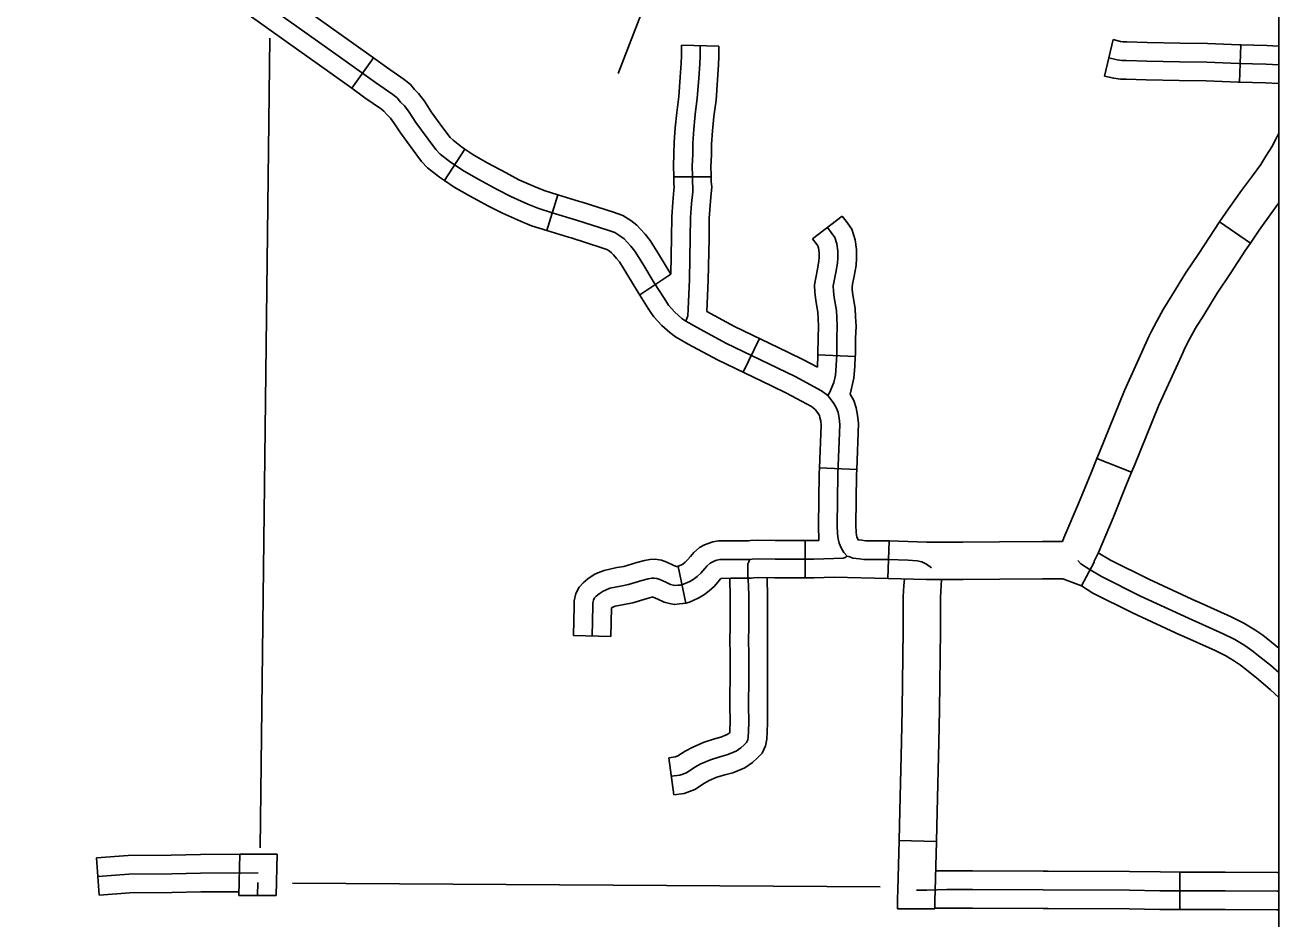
# Model space of a CAD drawing. Extents: x 670147 to 673275, y 705573 to 707613.
# Drawn here: x 672121.4 to 672221.9, y 706004.9 to 706076.6 of the extents above; entities that cross this region are included whole.
import ezdxf

# ---------------------------------------------------------------- set-up
doc = ezdxf.new("R2010")
doc.units = 0
for name, color, linetype in [('2', 7, 'Continuous'), ('31', 7, 'Continuous'), ('32', 7, 'Continuous'), ('35', 7, 'Continuous'), ('45', 7, 'Continuous'), ('5', 7, 'Continuous'), ('R_NoPlot', 7, 'Continuous')]:
    doc.layers.add(name, color=color, linetype=linetype)

msp = doc.modelspace()

# ---------------------------------------------------------------- linework, layer by layer
at = {"layer": '2'}
msp.add_lwpolyline([(672142.82, 706007.76), (672189.96, 706007.46)], dxfattribs=at)
at = {"layer": '31'}
for p, q in [((672217.17, 706060.84), (672217.17, 706060.84)), ((672217.17, 706060.84), (672219.64, 706059.14)), ((672207.33, 706041.86), (672210.11, 706040.74)), ((672190.57, 706032.23), (672190.66, 706035.23)), ((672190.66, 706035.23), (672190.66, 706035.23)), ((672191.47, 706011.18), (672194.46, 706011.1)), ((672138.59, 706010.08), (672141.59, 706010.09)), ((672213.99, 706008.65), (672213.98, 706005.65)), ((672213.99, 706008.65), (672213.99, 706008.65))]:
    msp.add_line(p, q, dxfattribs=at)
for points in [[(672221.93, 706067.95), (672221.75, 706067.6), (672221.36, 706066.87), (672220.89, 706066.12), (672220.49, 706065.46), (672219.89, 706064.64), (672218.94, 706063.37), (672217.89, 706061.89), (672217.17, 706060.84)], [(672219.64, 706059.14), (672220.35, 706060.17), (672221.36, 706061.6), (672221.93, 706062.37)], [(672211.51, 706051.63), (672211.66, 706051.95), (672212.13, 706052.86), (672212.66, 706053.81), (672213.34, 706054.92), (672214.45, 706056.73), (672215.51, 706058.31), (672216.76, 706060.24), (672217.17, 706060.84)], [(672214.24, 706050.38), (672214.36, 706050.64), (672214.77, 706051.44), (672215.25, 706052.3), (672215.9, 706053.36), (672216.98, 706055.11), (672218.01, 706056.66), (672219.25, 706058.58), (672219.64, 706059.14)], [(672207.33, 706041.86), (672207.53, 706042.35), (672209.55, 706047.31), (672210.95, 706050.39), (672211.51, 706051.63)], [(672210.11, 706040.74), (672210.31, 706041.23), (672212.3, 706046.13), (672213.68, 706049.15), (672214.24, 706050.38)], [(672203.47, 706035.19), (672204.56, 706035.18), (672204.68, 706035.48), (672205.86, 706038.24), (672206.86, 706040.69), (672207.33, 706041.86)], [(672210.11, 706040.74), (672209.64, 706039.57), (672208.63, 706037.09), (672207.45, 706034.31), (672207.35, 706034.08), (672207.12, 706033.62), (672207.11, 706033.53), (672206.09, 706031.62), (672204.61, 706032.18), (672203.45, 706032.19)], [(672190.66, 706035.23), (672193.7, 706035.14)], [(672193.7, 706035.14), (672196.59, 706035.14), (672199.53, 706035.16), (672202.98, 706035.19), (672203.47, 706035.19)], [(672215.29, 706030.41), (672211.49, 706032.16), (672208.43, 706033.69), (672207.43, 706034.27)], [(672190.61, 706033.73), (672192.19, 706033.68), (672192.92, 706033.63), (672193.28, 706033.55), (672193.67, 706033.36), (672194.06, 706033.07)], [(672221.93, 706024.67), (672221.25, 706025.26), (672220.4, 706025.94), (672219.75, 706026.45), (672219.19, 706026.85), (672218.39, 706027.32), (672217.46, 706027.78), (672214.69, 706029.03), (672210.84, 706030.81), (672207.71, 706032.37), (672206.7, 706032.96), (672206.04, 706033.4), (672205.8, 706033.65)], [(672193.66, 706032.14), (672190.57, 706032.23)], [(672191.7, 706021.72), (672191.8, 706028.07), (672191.8, 706030.78), (672191.85, 706031.63), (672191.9, 706032.19)], [(672203.45, 706032.19), (672202.98, 706032.19), (672199.56, 706032.16), (672196.6, 706032.14), (672193.66, 706032.14)], [(672194.7, 706021.67), (672194.8, 706028.05), (672194.8, 706030.7), (672194.88, 706032.14)], [(672214.03, 706027.68), (672210.19, 706029.45), (672207, 706031.05), (672206.09, 706031.62)], [(672221.93, 706026.63), (672221.33, 706027.12), (672220.65, 706027.66), (672220, 706028.11), (672219.11, 706028.64), (672218.1, 706029.14), (672215.31, 706030.4), (672215.29, 706030.41)], [(672221.93, 706022.67), (672221.26, 706023.28), (672220.29, 706024.1), (672219.46, 706024.77), (672218.85, 706025.25), (672218.37, 706025.59), (672217.68, 706026), (672216.81, 706026.43), (672214.06, 706027.67), (672214.03, 706027.68)], [(672191.47, 706011.18), (672191.53, 706013.57), (672191.66, 706019.12), (672191.7, 706021.72)], [(672194.46, 706011.1), (672194.53, 706013.49), (672194.66, 706019.06), (672194.7, 706021.67)], [(672191.33, 706005.71), (672191.34, 706006.48), (672191.37, 706007.23), (672191.47, 706011.18)], [(672194.46, 706011.1), (672194.36, 706007.14), (672194.34, 706006.42), (672194.33, 706005.71)], [(672138.5, 706006.76), (672138.59, 706010.08)], [(672141.59, 706010.09), (672141.5, 706006.76)], [(672194.41, 706008.75), (672197.36, 706008.75), (672203.02, 706008.73), (672203.43, 706008.73)], [(672203.43, 706008.73), (672209.95, 706008.69), (672212.4, 706008.66), (672213.99, 706008.65)], [(672221.93, 706008.61), (672221.79, 706008.61), (672217.62, 706008.65), (672213.99, 706008.65)], [(672140.03, 706007.82), (672140, 706006.76)], [(672192.87, 706007.19), (672193.7, 706007.21), (672195.3, 706007.25), (672197.36, 706007.25), (672203.01, 706007.23), (672209.94, 706007.19), (672212.39, 706007.16), (672217.62, 706007.15), (672221.78, 706007.11), (672221.93, 706007.11)], [(672141.5, 706006.76), (672138.5, 706006.76)], [(672194.33, 706005.71), (672191.33, 706005.71)], [(672194.32, 706005.75), (672197.36, 706005.75), (672203.01, 706005.73), (672203.42, 706005.73)], [(672203.42, 706005.73), (672209.92, 706005.69), (672212.38, 706005.66), (672213.98, 706005.65)], [(672213.98, 706005.65), (672217.61, 706005.65), (672221.77, 706005.61), (672221.93, 706005.61)]]:
    msp.add_lwpolyline(points, dxfattribs=at)
at = {"layer": '32'}
for p, q in [((672207.93, 706072.55), (672208.64, 706075.47)), ((672174, 706075.03), (672177, 706074.96)), ((672218.77, 706072.06), (672218.87, 706075.06)), ((672149.3, 706074.01), (672147.56, 706071.57)), ((672156.64, 706066.67), (672154.99, 706064.16)), ((672173.39, 706064.46), (672176.39, 706064.46)), ((672164.09, 706063.01), (672163.21, 706060.14)), ((672184.53, 706059.47), (672186.9, 706061.3)), ((672173.16, 706056.65), (672170.67, 706054.99)), ((672180.26, 706051.48), (672178.95, 706048.78)), ((672184.95, 706050.17), (672187.95, 706050.04)), ((672188.07, 706040.96), (672185.07, 706041.09)), ((672183.92, 706032.27), (672183.92, 706035.27)), ((672174.37, 706030.25), (672173.74, 706033.19)), ((672168.35, 706027.57), (672165.36, 706027.64)), ((672127.31, 706006.8), (672127.08, 706009.79))]:
    msp.add_line(p, q, dxfattribs=at)
for points in [[(672149.3, 706074.01), (672147.54, 706075.27), (672144.03, 706077.75), (672140.7, 706080.14)], [(672154.66, 706066.29), (672154.32, 706066.66), (672153.68, 706067.49), (672152.71, 706068.83), (672152.17, 706069.66), (672151.8, 706070.15), (672151.48, 706070.46), (672151.21, 706070.79), (672150.86, 706071.08), (672149.48, 706072.04), (672146.67, 706074.05), (672143.17, 706076.53), (672139.42, 706079.21)], [(672147.56, 706071.57), (672145.8, 706072.83), (672142.3, 706075.31), (672138.95, 706077.69)], [(672208.64, 706075.47), (672209.23, 706075.32), (672209.42, 706075.3), (672209.73, 706075.3), (672211.36, 706075.25), (672214, 706075.2), (672216.2, 706075.15), (672218.77, 706075.06), (672218.87, 706075.06)], [(672174, 706075.03), (672174, 706074.85), (672174, 706074.16), (672173.98, 706073.59), (672173.91, 706072.46), (672173.79, 706070.91), (672173.63, 706069.63), (672173.51, 706068.4), (672173.43, 706067.24), (672173.41, 706066.32), (672173.37, 706065.3), (672173.39, 706064.53), (672173.39, 706064.46)], [(672175.5, 706074.99), (672175.5, 706074.83), (672175.5, 706074.14), (672175.48, 706073.52), (672175.41, 706072.36), (672175.28, 706070.76), (672175.12, 706069.47), (672175.01, 706068.28), (672174.93, 706067.16), (672174.91, 706066.27), (672174.87, 706065.29), (672174.89, 706064.55), (672174.89, 706064.02), (672174.93, 706063.62), (672174.91, 706063.26), (672174.81, 706062.31), (672174.74, 706061.2), (672174.72, 706059.55), (672174.65, 706056.21), (672174.55, 706053.83), (672174.53, 706053.3), (672174.35, 706052.86)], [(672177, 706074.96), (672177, 706074.81), (672177, 706074.12), (672176.98, 706073.46), (672176.9, 706072.25), (672176.78, 706070.61), (672176.61, 706069.3), (672176.5, 706068.16), (672176.43, 706067.09), (672176.41, 706066.22), (672176.37, 706065.29), (672176.39, 706064.58), (672176.39, 706064.46)], [(672218.87, 706075.06), (672220.95, 706074.99), (672221.93, 706074.95)], [(672156.64, 706066.67), (672156.36, 706066.86), (672155.69, 706067.39), (672155.47, 706067.62), (672154.88, 706068.39), (672153.94, 706069.68), (672153.39, 706070.53), (672152.93, 706071.14), (672152.6, 706071.47), (672152.27, 706071.86), (672151.77, 706072.28), (672150.34, 706073.27), (672149.3, 706074.01)], [(672208.28, 706074.01), (672208.95, 706073.85), (672209.32, 706073.8), (672209.71, 706073.8), (672211.33, 706073.75), (672213.97, 706073.7), (672216.15, 706073.65), (672218.72, 706073.56), (672220.9, 706073.49), (672221.93, 706073.45)], [(672207.93, 706072.55), (672208.68, 706072.37), (672209.22, 706072.3), (672209.69, 706072.3), (672211.29, 706072.25), (672213.94, 706072.2), (672216.11, 706072.16), (672218.67, 706072.06), (672218.77, 706072.06)], [(672154.99, 706064.16), (672154.6, 706064.42), (672153.63, 706065.19), (672153.17, 706065.7), (672152.48, 706066.59), (672151.47, 706067.98), (672150.94, 706068.8), (672150.66, 706069.16), (672150.37, 706069.45), (672150.14, 706069.73), (672149.95, 706069.89), (672148.61, 706070.81), (672147.56, 706071.57)], [(672218.77, 706072.06), (672220.85, 706072), (672221.91, 706071.95), (672221.93, 706071.95)], [(672190.61, 706033.73), (672189.11, 706033.74), (672188.64, 706033.75), (672188.3, 706033.8), (672187.75, 706033.86), (672187.52, 706033.95), (672187.31, 706034.02), (672187.03, 706034.31), (672186.82, 706034.67), (672186.66, 706035.05), (672186.57, 706035.41), (672186.52, 706035.8), (672186.5, 706036.48), (672186.55, 706040.59), (672186.72, 706044.59), (672186.66, 706045.09), (672186.57, 706045.53), (672186.45, 706045.89), (672186.24, 706046.27), (672185.95, 706046.66), (672185.75, 706046.91), (672185.24, 706047.29), (672183.13, 706048.43), (672177.58, 706051.11), (672175.26, 706052.36), (672174.35, 706052.86), (672174.05, 706053.1), (672173.48, 706053.6), (672172.98, 706054.15), (672172.61, 706054.71), (672171.83, 706055.96), (672170.9, 706057.48), (672170.26, 706058.5), (672169.96, 706058.88), (672169.65, 706059.21), (672169.41, 706059.48), (672169.07, 706059.73), (672168.66, 706060), (672168.1, 706060.18), (672165.6, 706060.99), (672163.64, 706061.58), (672162.49, 706061.94), (672161.68, 706062.27), (672160.32, 706062.88), (672159.24, 706063.44), (672157.75, 706064.24), (672156.58, 706064.92), (672155.48, 706065.64), (672154.66, 706066.29)], [(672165.82, 706062.49), (672164.09, 706063.01), (672163, 706063.35), (672162.27, 706063.65), (672160.97, 706064.23), (672159.94, 706064.77), (672158.48, 706065.55), (672157.36, 706066.19), (672156.64, 706066.67)], [(672164.95, 706059.62), (672163.2, 706060.15), (672161.99, 706060.53), (672161.09, 706060.89), (672159.66, 706061.53), (672158.54, 706062.11), (672157.02, 706062.93), (672155.79, 706063.64), (672154.99, 706064.16)], [(672173.39, 706064.46), (672173.39, 706063.95), (672173.43, 706063.6), (672173.41, 706063.39), (672173.31, 706062.43), (672173.24, 706061.25), (672173.22, 706059.58), (672173.16, 706056.65)], [(672176.39, 706064.46), (672176.39, 706064.09), (672176.44, 706063.64), (672176.4, 706063.13), (672176.3, 706062.18), (672176.24, 706061.15), (672176.22, 706059.52), (672176.15, 706056.16), (672176.05, 706053.64)], [(672173.16, 706056.65), (672172.17, 706058.27), (672171.49, 706059.36), (672171.1, 706059.86), (672170.76, 706060.22), (672170.42, 706060.59), (672169.94, 706060.96), (672169.32, 706061.36), (672168.56, 706061.61), (672166.04, 706062.42), (672165.82, 706062.49)], [(672186.9, 706061.3), (672187.22, 706060.89), (672187.68, 706060.26), (672187.93, 706059.39), (672188.04, 706058.62), (672188.06, 706057.93), (672188.02, 706057.33), (672187.85, 706056.48), (672187.73, 706055.85), (672187.7, 706055.61), (672187.7, 706055.4), (672187.75, 706054.98), (672187.94, 706053.88), (672187.97, 706053.23), (672188.01, 706052.48), (672187.97, 706051.47), (672187.96, 706050.16), (672187.95, 706050.04)], [(672185.72, 706060.39), (672186.02, 706059.99), (672186.31, 706059.59), (672186.46, 706059.07), (672186.55, 706058.49), (672186.56, 706057.96), (672186.53, 706057.52), (672186.38, 706056.77), (672186.26, 706056.11), (672186.19, 706055.71), (672186.21, 706055.29), (672186.27, 706054.76), (672186.44, 706053.72), (672186.47, 706053.16), (672186.51, 706052.46), (672186.47, 706051.51), (672186.46, 706050.2), (672186.42, 706049.32), (672186.36, 706048.54), (672186.22, 706047.95), (672186.02, 706047.45), (672185.9, 706047.17), (672185.75, 706046.91)], [(672171.61, 706053.5), (672171.34, 706053.9), (672170.55, 706055.18), (672169.62, 706056.68), (672169.03, 706057.63), (672168.81, 706057.91), (672168.55, 706058.19), (672168.39, 706058.36), (672168.21, 706058.51), (672168.01, 706058.63), (672167.63, 706058.76), (672165.15, 706059.55), (672164.95, 706059.62)], [(672184.53, 706059.47), (672184.81, 706059.1), (672184.94, 706058.93), (672184.99, 706058.75), (672185.05, 706058.36), (672185.06, 706057.98), (672185.04, 706057.71), (672184.91, 706057.05), (672184.78, 706056.36), (672184.69, 706055.8), (672184.71, 706055.18), (672184.78, 706054.55), (672184.95, 706053.56), (672184.97, 706053.08), (672185.01, 706052.45), (672184.97, 706051.54), (672184.96, 706050.24), (672184.95, 706050.17)], [(672181.23, 706047.68), (672176.9, 706049.78), (672174.54, 706051.04), (672173.52, 706051.61), (672173.09, 706051.95), (672172.43, 706052.53), (672171.79, 706053.22), (672171.61, 706053.5)], [(672182.53, 706050.38), (672178.26, 706052.45), (672176.05, 706053.64)], [(672184.91, 706049.17), (672183.81, 706049.76), (672182.53, 706050.38)], [(672184.95, 706050.17), (672184.91, 706049.17)], [(672187.95, 706050.04), (672187.92, 706049.23), (672187.84, 706048.31), (672187.54, 706047.01)], [(672185.07, 706041.09), (672185.21, 706044.53), (672185.18, 706044.85), (672185.11, 706045.15), (672185.07, 706045.29), (672184.98, 706045.45), (672184.76, 706045.75), (672184.7, 706045.82), (672184.43, 706046.02), (672182.44, 706047.09), (672181.23, 706047.68)], [(672188.07, 706040.96), (672188.22, 706044.65), (672188.14, 706045.33), (672188.02, 706045.92), (672187.83, 706046.5), (672187.54, 706047.01)], [(672185.04, 706035.28), (672185, 706036.47), (672185.05, 706040.63), (672185.07, 706041.09)], [(672190.66, 706035.23), (672189.14, 706035.24), (672188.76, 706035.25), (672188.48, 706035.29), (672188.18, 706035.32), (672188.17, 706035.34), (672188.08, 706035.54), (672188.04, 706035.69), (672188.02, 706035.91), (672188, 706036.5), (672188.05, 706040.55), (672188.07, 706040.96)], [(672173.7, 706033.18), (672174.01, 706033.32), (672174.12, 706033.38), (672174.3, 706033.52), (672174.48, 706033.68), (672174.73, 706033.99), (672175, 706034.3), (672175.45, 706034.7), (672175.86, 706034.91), (672176.15, 706035.04), (672176.52, 706035.15), (672176.98, 706035.23), (672177.95, 706035.24), (672179.14, 706035.24), (672179.39, 706035.24), (672179.54, 706035.26), (672180.12, 706035.29), (672181.53, 706035.27), (672183.92, 706035.27)], [(672183.92, 706035.27), (672184.62, 706035.27), (672185.04, 706035.28)], [(672166.85, 706027.6), (672166.91, 706030.03), (672166.9, 706030.26), (672166.96, 706030.49), (672167.04, 706030.66), (672167.17, 706030.8), (672167.4, 706030.99), (672167.74, 706031.21), (672167.91, 706031.29), (672168.26, 706031.43), (672169.12, 706031.61), (672169.75, 706031.73), (672170.84, 706032.06), (672171.34, 706032.19), (672171.63, 706032.24), (672171.83, 706032.25), (672172.03, 706032.22), (672172.28, 706032.13), (672172.75, 706031.92), (672173.13, 706031.73), (672173.36, 706031.67), (672173.5, 706031.65), (672173.72, 706031.67), (672173.9, 706031.69), (672174.18, 706031.75), (672174.68, 706031.97), (672174.95, 706032.13), (672175.27, 706032.38), (672175.56, 706032.64), (672175.88, 706033.03), (672176.06, 706033.24), (672176.3, 706033.44), (672176.52, 706033.56), (672176.69, 706033.64), (672176.86, 706033.69), (672177.1, 706033.73), (672177.96, 706033.74), (672179.15, 706033.74), (672179.5, 706033.74), (672179.68, 706033.76), (672180.16, 706033.79), (672181.52, 706033.77), (672184.64, 706033.77), (672186.23, 706033.82), (672186.98, 706033.84), (672187.15, 706033.9), (672187.31, 706034.02)], [(672165.36, 706027.64), (672165.41, 706030.03), (672165.4, 706030.43), (672165.54, 706031.02), (672165.8, 706031.53), (672166.13, 706031.88), (672166.49, 706032.19), (672167.02, 706032.53), (672167.3, 706032.66), (672167.81, 706032.87), (672168.83, 706033.09), (672169.39, 706033.19), (672170.43, 706033.5), (672171.05, 706033.67), (672171.46, 706033.73), (672171.89, 706033.76), (672172.41, 706033.68), (672172.84, 706033.52), (672173.39, 706033.27), (672173.61, 706033.17), (672173.68, 706033.17), (672173.74, 706033.19)], [(672174.37, 706030.25), (672174.65, 706030.31), (672175.34, 706030.63), (672175.79, 706030.87), (672176.24, 706031.23), (672176.65, 706031.6), (672177.03, 706032.06), (672177.13, 706032.18), (672177.15, 706032.19), (672177.18, 706032.21), (672177.21, 706032.23), (672177.23, 706032.23), (672177.96, 706032.24), (672179.16, 706032.24), (672179.6, 706032.24), (672179.82, 706032.27), (672180.19, 706032.29), (672181.5, 706032.27), (672183.92, 706032.27)], [(672183.92, 706032.27), (672184.66, 706032.27), (672186.26, 706032.32), (672190.57, 706032.23)], [(672168.35, 706027.57), (672168.4, 706029.85), (672168.46, 706029.89), (672168.51, 706029.91), (672168.7, 706029.99), (672169.41, 706030.14), (672170.11, 706030.27), (672171.25, 706030.62), (672171.64, 706030.72), (672171.73, 706030.73), (672172.11, 706030.56), (672172.62, 706030.31), (672173.05, 706030.2), (672173.44, 706030.13), (672173.86, 706030.18), (672174.13, 706030.2), (672174.37, 706030.25)], [(672127.08, 706009.79), (672129.62, 706009.99), (672133.09, 706010.02), (672135.42, 706010.06), (672138.59, 706010.08)], [(672127.2, 706008.3), (672129.69, 706008.49), (672133.12, 706008.52), (672135.44, 706008.56), (672140.06, 706008.58)], [(672127.31, 706006.8), (672129.76, 706006.99), (672133.14, 706007.02), (672135.45, 706007.06), (672138.51, 706007.07)]]:
    msp.add_lwpolyline(points, dxfattribs=at)
at = {"layer": '35'}
msp.add_lwpolyline([(672188.57, 706114.4), (672186.45, 706111.04), (672184.17, 706108.17), (672181.54, 706105.03), (672180.32, 706101.75), (672179.78, 706100.35), (672178.44, 706097.46), (672178.18, 706095.4), (672178.04, 706092.13), (672177.92, 706090.82), (672177.64, 706089.6), (672176.44, 706087.26), (672173.28, 706082.95), (672172.39, 706081.45), (672171.38, 706079.14), (672168.94, 706072.76)], dxfattribs=at)
at = {"layer": '45'}
msp.add_line((672173.39, 706014.86), (672173, 706017.83), dxfattribs=at)
for points in [[(672173.2, 706016.35), (672173.88, 706016.43), (672174.41, 706016.62), (672175.08, 706017.07), (672175.57, 706017.34), (672176.34, 706017.67), (672177.08, 706017.9), (672177.64, 706018.06), (672178.39, 706018.36), (672178.78, 706018.62), (672179.05, 706018.86), (672179.22, 706019.06), (672179.32, 706019.26), (672179.37, 706019.49), (672179.39, 706019.97), (672179.41, 706020.68), (672179.4, 706022.01), (672179.41, 706024.17), (672179.41, 706026.02), (672179.4, 706027.39), (672179.41, 706028.16), (672179.41, 706029.24), (672179.41, 706029.9), (672179.41, 706030.74), (672179.4, 706031.67), (672179.32, 706032.37), (672179.32, 706032.9), (672179.32, 706033.17), (672179.34, 706033.4), (672179.42, 706033.55), (672179.48, 706033.7)], [(672177.9, 706022.88), (672177.91, 706024.17), (672177.91, 706026.02), (672177.9, 706027.4), (672177.91, 706028.17), (672177.91, 706029.24), (672177.91, 706029.9), (672177.91, 706030.73), (672177.89, 706032.24)], [(672180.9, 706022.87), (672180.91, 706024.16), (672180.91, 706026.03), (672180.9, 706027.39), (672180.91, 706028.15), (672180.91, 706029.24), (672180.91, 706029.9), (672180.91, 706030.75), (672180.89, 706032.28)], [(672173, 706017.83), (672173.53, 706017.9), (672173.73, 706017.97), (672174.3, 706018.36), (672174.91, 706018.69), (672175.82, 706019.08), (672176.66, 706019.34), (672177.17, 706019.48), (672177.68, 706019.69), (672177.84, 706019.8), (672177.88, 706019.83), (672177.89, 706020.03), (672177.91, 706020.7), (672177.9, 706022.01), (672177.9, 706022.88)], [(672173.39, 706014.86), (672174.23, 706014.97), (672175.09, 706015.27), (672175.86, 706015.79), (672176.23, 706015.99), (672176.86, 706016.26), (672177.5, 706016.46), (672178.12, 706016.63), (672179.1, 706017.02), (672179.72, 706017.44), (672180.12, 706017.81), (672180.47, 706018.21), (672180.76, 706018.78), (672180.86, 706019.32), (672180.89, 706019.91), (672180.91, 706020.67), (672180.9, 706022.02), (672180.9, 706022.87)]]:
    msp.add_lwpolyline(points, dxfattribs=at)
at = {"layer": '5'}
msp.add_lwpolyline([(672140.98, 706075.59), (672140.21, 706010.61)], dxfattribs=at)
at = {"layer": 'R_NoPlot'}
msp.add_lwpolyline([(671149.93, 706689.36), (672221.93, 706689.36), (672221.93, 705919.71), (671149.93, 705919.71)], close=True, dxfattribs=at)

doc.saveas('drawing.dxf')
